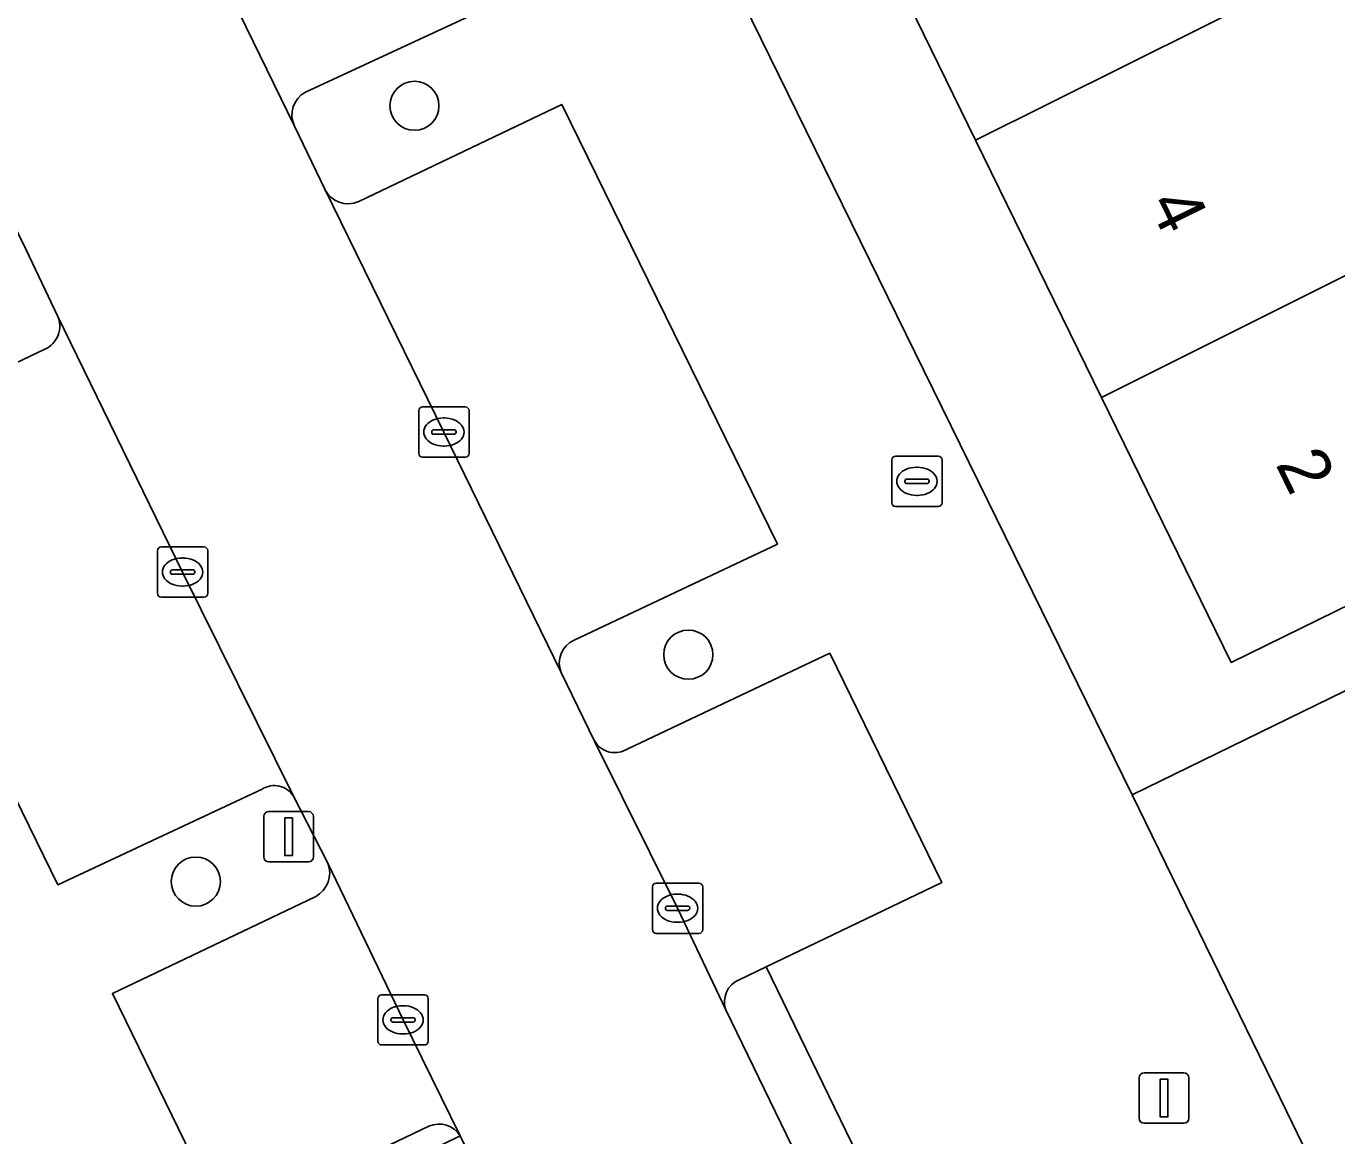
# Model space of a CAD drawing. Extents: x 160455 to 162082, y 388339 to 389736.
# Drawn here: x 160781.38 to 160807.46, y 388905.29 to 388927.38 of the extents above; entities that cross this region are included whole.
import ezdxf

# ---------------------------------------------------------------- set-up
doc = ezdxf.new("R2010")
doc.units = 0
for name, color, linetype in [('IMGEO_Boom', 7, 'Continuous'), ('IMGEO_Brandkraan', 7, 'Continuous'), ('IMGEO_Erf', 7, 'Continuous'), ('IMGEO_Kolk', 7, 'Continuous'), ('IMGEO_Lichtmast', 7, 'Continuous'), ('IMGEO_Pand', 7, 'Continuous'), ('IMGEO_Pand_nummerreeks', 7, 'Continuous'), ('IMGEO_Parkeervlak_open', 7, 'Continuous'), ('IMGEO_Rijbaan_lokaal_open', 7, 'Continuous'), ('IMGEO_Voetpad_open', 7, 'Continuous')]:
    doc.layers.add(name, color=color, linetype=linetype)

msp = doc.modelspace()

# ---------------------------------------------------------------- linework, layer by layer
at = {"layer": 'IMGEO_Boom'}
for centre in [(160789.104, 388925.798), (160794.554, 388914.872), (160784.755, 388910.354)]:
    msp.add_circle(centre, 0.489, dxfattribs=at)
at = {"layer": 'IMGEO_Brandkraan'}
for p, q in [((160798.603, 388917.896), (160798.603, 388918.748)), ((160798.678, 388918.822), (160799.53, 388918.822)), ((160799.604, 388918.748), (160799.604, 388917.896)), ((160799.091, 388918.602), (160799.116, 388918.602)), ((160798.862, 388918.316), (160798.862, 388918.328)), ((160799.3, 388918.279), (160798.902, 388918.279)), ((160798.905, 388918.365), (160799.303, 388918.365)), ((160799.346, 388918.328), (160799.346, 388918.316)), ((160799.114, 388918.042), (160799.089, 388918.042)), ((160799.53, 388917.822), (160798.678, 388917.822))]:
    msp.add_line(p, q, dxfattribs=at)
for points in [[(160798.603, 388917.896), (160798.603, 388918.748)], [(160798.678, 388918.822), (160799.53, 388918.822)], [(160799.604, 388918.748), (160799.604, 388917.896)], [(160799.53, 388917.822), (160798.678, 388917.822)]]:
    msp.add_lwpolyline(points, dxfattribs=at)
for centre, radius, start, end in [((160798.68, 388918.746), 0.0765, 91.552, 178.448), ((160798.68, 388918.746), 0.0765, 91.552, 178.448), ((160799.528, 388918.746), 0.0765, 1.552, 88.448), ((160799.528, 388918.746), 0.0765, 1.552, 88.448), ((160798.902, 388918.325), 0.0403, 85.8775, 175.7526), ((160798.899, 388918.315), 0.0366, 178.938, 274.7102), ((160799.303, 388918.322), 0.043, 264.8664, 352.4533), ((160799.307, 388918.327), 0.0386, 1.7309, 96.639), ((160798.68, 388917.898), 0.0765, 181.552, 268.448), ((160798.68, 388917.898), 0.0765, 181.552, 268.448), ((160799.528, 388917.898), 0.0765, 271.552, 358.448), ((160799.528, 388917.898), 0.0765, 271.552, 358.448)]:
    msp.add_arc(centre, radius, start, end, dxfattribs=at)
for centre, major_axis, ratio, start_param, end_param in [((160799.09, 388918.322), (-0.387, 0.002), 0.722429, 4.712389, 7.853982), ((160799.115, 388918.322), (-0.39, 0.002), 0.717154, 1.570796, 4.712389)]:
    msp.add_ellipse(centre, major_axis=major_axis, ratio=ratio, start_param=start_param, end_param=end_param, dxfattribs=at)
at = {"layer": 'IMGEO_Erf'}
for points in [[(160787.173, 388945.121), (160803.386, 388912.082), (160809.293, 388914.97)], [(160809.176, 388929.559), (160809.666, 388927.089), (160810.277, 388924.007), (160810.325, 388923.767), (160811.682, 388924.446), (160812.998, 388918.459), (160809.849, 388916.917), (160805.358, 388914.718), (160802.778, 388919.991), (160800.271, 388925.116), (160797.767, 388930.233)]]:
    msp.add_lwpolyline(points, dxfattribs=at)
at = {"layer": 'IMGEO_Kolk'}
for p, q in [((160789.264, 388919.803), (160790.116, 388919.803)), ((160789.189, 388918.877), (160789.189, 388919.729)), ((160789.677, 388919.583), (160789.702, 388919.583)), ((160790.19, 388919.729), (160790.19, 388918.877)), ((160789.448, 388919.297), (160789.448, 388919.309)), ((160789.886, 388919.26), (160789.488, 388919.26)), ((160789.491, 388919.346), (160789.889, 388919.346)), ((160789.932, 388919.309), (160789.932, 388919.297)), ((160789.7, 388919.023), (160789.675, 388919.023)), ((160790.116, 388918.803), (160789.264, 388918.803)), ((160783.989, 388916.09), (160783.989, 388916.942)), ((160784.064, 388917.016), (160784.916, 388917.016)), ((160784.99, 388916.942), (160784.99, 388916.09)), ((160784.477, 388916.796), (160784.502, 388916.796)), ((160784.248, 388916.51), (160784.248, 388916.522)), ((160784.686, 388916.473), (160784.288, 388916.473)), ((160784.291, 388916.559), (160784.689, 388916.559)), ((160784.732, 388916.522), (160784.732, 388916.51)), ((160784.5, 388916.236), (160784.475, 388916.236)), ((160784.916, 388916.016), (160784.064, 388916.016)), ((160793.839, 388909.398), (160793.839, 388910.25)), ((160793.914, 388910.324), (160794.766, 388910.324)), ((160794.84, 388910.25), (160794.84, 388909.398)), ((160794.327, 388910.104), (160794.352, 388910.104)), ((160794.098, 388909.818), (160794.098, 388909.83)), ((160794.536, 388909.781), (160794.138, 388909.781)), ((160794.141, 388909.867), (160794.539, 388909.867)), ((160794.582, 388909.83), (160794.582, 388909.818)), ((160794.35, 388909.544), (160794.325, 388909.544)), ((160794.766, 388909.324), (160793.914, 388909.324)), ((160788.452, 388908.102), (160789.304, 388908.102)), ((160788.377, 388907.176), (160788.377, 388908.028)), ((160788.865, 388907.882), (160788.89, 388907.882)), ((160789.378, 388908.028), (160789.378, 388907.176)), ((160788.636, 388907.596), (160788.636, 388907.608)), ((160789.074, 388907.559), (160788.676, 388907.559)), ((160788.679, 388907.645), (160789.077, 388907.645)), ((160789.12, 388907.608), (160789.12, 388907.596)), ((160788.888, 388907.322), (160788.863, 388907.322)), ((160789.304, 388907.102), (160788.452, 388907.102))]:
    msp.add_line(p, q, dxfattribs=at)
for points in [[(160789.264, 388919.803), (160790.116, 388919.803)], [(160789.189, 388918.877), (160789.189, 388919.729)], [(160790.19, 388919.729), (160790.19, 388918.877)], [(160790.116, 388918.803), (160789.264, 388918.803)], [(160783.989, 388916.09), (160783.989, 388916.942)], [(160784.064, 388917.016), (160784.916, 388917.016)], [(160784.99, 388916.942), (160784.99, 388916.09)], [(160784.916, 388916.016), (160784.064, 388916.016)], [(160793.839, 388909.398), (160793.839, 388910.25)], [(160793.914, 388910.324), (160794.766, 388910.324)], [(160794.84, 388910.25), (160794.84, 388909.398)], [(160794.766, 388909.324), (160793.914, 388909.324)], [(160788.452, 388908.102), (160789.304, 388908.102)], [(160788.377, 388907.176), (160788.377, 388908.028)], [(160789.378, 388908.028), (160789.378, 388907.176)], [(160789.304, 388907.102), (160788.452, 388907.102)]]:
    msp.add_lwpolyline(points, dxfattribs=at)
for centre, radius, start, end in [((160789.266, 388919.727), 0.0765, 91.552, 178.448), ((160789.266, 388919.727), 0.0765, 91.552, 178.448), ((160790.114, 388919.727), 0.0765, 1.552, 88.448), ((160790.114, 388919.727), 0.0765, 1.552, 88.448), ((160789.488, 388919.306), 0.0403, 85.8775, 175.7526), ((160789.485, 388919.296), 0.0366, 178.938, 274.7102), ((160789.889, 388919.303), 0.043, 264.8664, 352.4533), ((160789.893, 388919.308), 0.0386, 1.7309, 96.639), ((160789.266, 388918.879), 0.0765, 181.552, 268.448), ((160789.266, 388918.879), 0.0765, 181.552, 268.448), ((160790.114, 388918.879), 0.0765, 271.552, 358.448), ((160790.114, 388918.879), 0.0765, 271.552, 358.448), ((160784.066, 388916.94), 0.0765, 91.552, 178.448), ((160784.066, 388916.94), 0.0765, 91.552, 178.448), ((160784.914, 388916.94), 0.0765, 1.552, 88.448), ((160784.914, 388916.94), 0.0765, 1.552, 88.448), ((160784.288, 388916.519), 0.0403, 85.8775, 175.7526), ((160784.285, 388916.509), 0.0366, 178.938, 274.7102), ((160784.689, 388916.516), 0.043, 264.8664, 352.4533), ((160784.693, 388916.521), 0.0386, 1.7309, 96.639), ((160784.066, 388916.092), 0.0765, 181.552, 268.448), ((160784.066, 388916.092), 0.0765, 181.552, 268.448), ((160784.914, 388916.092), 0.0765, 271.552, 358.448), ((160784.914, 388916.092), 0.0765, 271.552, 358.448), ((160793.916, 388910.248), 0.0765, 91.552, 178.448), ((160793.916, 388910.248), 0.0765, 91.552, 178.448), ((160794.764, 388910.248), 0.0765, 1.552, 88.448), ((160794.764, 388910.248), 0.0765, 1.552, 88.448), ((160794.138, 388909.827), 0.0403, 85.8775, 175.7526), ((160794.135, 388909.817), 0.0366, 178.938, 274.7102), ((160794.539, 388909.824), 0.043, 264.8664, 352.4533), ((160794.543, 388909.829), 0.0386, 1.7309, 96.639), ((160793.916, 388909.4), 0.0765, 181.552, 268.448), ((160793.916, 388909.4), 0.0765, 181.552, 268.448), ((160794.764, 388909.4), 0.0765, 271.552, 358.448), ((160794.764, 388909.4), 0.0765, 271.552, 358.448), ((160788.454, 388908.026), 0.0765, 91.552, 178.448), ((160788.454, 388908.026), 0.0765, 91.552, 178.448), ((160789.302, 388908.026), 0.0765, 1.552, 88.448), ((160789.302, 388908.026), 0.0765, 1.552, 88.448), ((160788.676, 388907.605), 0.0403, 85.8775, 175.7526), ((160788.673, 388907.595), 0.0366, 178.938, 274.7102), ((160789.077, 388907.602), 0.043, 264.8664, 352.4533), ((160789.081, 388907.607), 0.0386, 1.7309, 96.639), ((160788.454, 388907.178), 0.0765, 181.552, 268.448), ((160788.454, 388907.178), 0.0765, 181.552, 268.448), ((160789.302, 388907.178), 0.0765, 271.552, 358.448), ((160789.302, 388907.178), 0.0765, 271.552, 358.448)]:
    msp.add_arc(centre, radius, start, end, dxfattribs=at)
for centre, major_axis, ratio, start_param, end_param in [((160789.676, 388919.303), (-0.387, 0.002), 0.722429, 4.712389, 7.853982), ((160789.701, 388919.303), (-0.39, 0.002), 0.717154, 1.570796, 4.712389), ((160784.476, 388916.516), (-0.387, 0.002), 0.722429, 4.712389, 7.853982), ((160784.501, 388916.516), (-0.39, 0.002), 0.717154, 1.570796, 4.712389), ((160794.326, 388909.824), (-0.387, 0.002), 0.722429, 4.712389, 7.853982), ((160794.351, 388909.824), (-0.39, 0.002), 0.717154, 1.570796, 4.712389), ((160788.864, 388907.602), (-0.387, 0.002), 0.722429, 4.712389, 7.853982), ((160788.889, 388907.602), (-0.39, 0.002), 0.717154, 1.570796, 4.712389)]:
    msp.add_ellipse(centre, major_axis=major_axis, ratio=ratio, start_param=start_param, end_param=end_param, dxfattribs=at)
at = {"layer": 'IMGEO_Lichtmast'}
for p, q in [((160786.205, 388911.748), (160786.995, 388911.748)), ((160786.995, 388911.748), (160786.205, 388911.748)), ((160786.105, 388910.848), (160786.105, 388911.648)), ((160786.105, 388911.648), (160786.105, 388910.848)), ((160787.095, 388911.648), (160787.095, 388910.848)), ((160787.095, 388910.848), (160787.095, 388911.648)), ((160786.995, 388910.748), (160786.205, 388910.748)), ((160786.205, 388910.748), (160786.995, 388910.748)), ((160803.626, 388906.546), (160804.416, 388906.546)), ((160804.416, 388906.546), (160803.626, 388906.546)), ((160803.526, 388905.646), (160803.526, 388906.446)), ((160803.526, 388906.446), (160803.526, 388905.646)), ((160804.516, 388906.446), (160804.516, 388905.646)), ((160804.516, 388905.646), (160804.516, 388906.446)), ((160804.416, 388905.546), (160803.626, 388905.546)), ((160803.626, 388905.546), (160804.416, 388905.546))]:
    msp.add_line(p, q, dxfattribs=at)
for points in [[(160786.525, 388911.623), (160786.675, 388911.623), (160786.675, 388910.873), (160786.525, 388910.873), (160786.525, 388911.623)], [(160803.946, 388906.421), (160804.096, 388906.421), (160804.096, 388905.671), (160803.946, 388905.671), (160803.946, 388906.421)]]:
    msp.add_lwpolyline(points, dxfattribs=at)
for centre, start, end in [((160786.205, 388911.648), 90, 180), ((160786.205, 388911.648), 90, 180), ((160786.995, 388911.648), 0, 90), ((160786.995, 388911.648), 360, 90), ((160786.205, 388910.848), 180, 270), ((160786.205, 388910.848), 180, 270), ((160786.995, 388910.848), 270, 0), ((160786.995, 388910.848), 270, 0), ((160803.626, 388906.446), 90, 180), ((160803.626, 388906.446), 90, 180), ((160804.416, 388906.446), 0, 90), ((160804.416, 388906.446), 360, 90), ((160803.626, 388905.646), 180, 270), ((160803.626, 388905.646), 180, 270), ((160804.416, 388905.646), 270, 0), ((160804.416, 388905.646), 270, 0)]:
    msp.add_arc(centre, 0.1, start, end, dxfattribs=at)
at = {"layer": 'IMGEO_Pand'}
for points in [[(160806.674, 388934.673), (160805.32, 388933.998), (160797.767, 388930.233), (160800.271, 388925.116), (160807.822, 388928.883), (160807.775, 388929.121), (160807.07, 388932.677)], [(160807.822, 388928.883), (160800.271, 388925.116), (160802.778, 388919.991), (160810.325, 388923.767), (160810.277, 388924.007), (160809.666, 388927.089), (160809.176, 388929.559)], [(160811.682, 388924.446), (160810.325, 388923.767), (160802.778, 388919.991), (160805.358, 388914.718), (160809.849, 388916.917), (160812.998, 388918.459)], [(160818.156, 388906.748), (160815.216, 388905.762), (160810.475, 388904.173), (160809.053, 388907.051), (160809.683, 388907.358), (160808.241, 388910.315), (160810.955, 388911.639), (160809.293, 388914.97), (160803.386, 388912.082), (160806.456, 388905.785), (160810.186, 388898.103), (160812.829, 388899.409), (160814.336, 388896.36), (160819.857, 388898.23)]]:
    msp.add_lwpolyline(points, close=True, dxfattribs=at)
at = {"layer": 'IMGEO_Parkeervlak_open'}
for points in [[(160786.936, 388926.069), (160791.019, 388927.969), (160786.705, 388936.744), (160783.12, 388935.047)], [(160781.78, 388935.479), (160783.557, 388931.878), (160786.718, 388925.395)], [(160781.379, 388922.929), (160778.334, 388929.151), (160776.468, 388932.894)], [(160792.281, 388915.161), (160796.326, 388917.07), (160792.035, 388925.824), (160787.995, 388923.893)], [(160787.318, 388924.137), (160789.688, 388919.302), (160792.024, 388914.514)], [(160786.698, 388912.052), (160784.491, 388916.516), (160781.999, 388921.619)], [(160781.749, 388920.954), (160777.733, 388919.036), (160782.009, 388910.29), (160786.077, 388912.197)], [(160795.568, 388908.399), (160796.106, 388908.658), (160799.596, 388910.336), (160797.37, 388914.898), (160793.349, 388912.998)], [(160792.69, 388913.147), (160794.339, 388909.824), (160795.3, 388907.8)], [(160790.016, 388905.294), (160788.879, 388907.603), (160787.379, 388910.723)], [(160787.132, 388910.054), (160783.094, 388908.129), (160785.329, 388903.541), (160789.393, 388905.486)]]:
    msp.add_lwpolyline(points, dxfattribs=at)
for centre, radius, start, end in [((160787.18, 388925.618), 0.513, 118.3864, 205.7668), ((160787.784, 388924.369), 0.521, 206.4503, 293.91), ((160781.553, 388921.407), 0.494, 293.3896, 25.4039), ((160792.489, 388914.704), 0.502, 114.433, 202.2393), ((160793.092, 388913.392), 0.47, 211.3697, 303.1496), ((160786.316, 388911.817), 0.449, 31.5599, 122.1546), ((160786.888, 388910.524), 0.53, 297.4384, 22.0326), ((160795.744, 388907.961), 0.472, 111.853, 199.9383), ((160789.595, 388905.034), 0.495, 31.6587, 114.0842)]:
    msp.add_arc(centre, radius, start, end, dxfattribs=at)
at = {"layer": 'IMGEO_Rijbaan_lokaal_open'}
for points in [[(160814.025, 388869.484), (160806.918, 388884.038), (160803.509, 388891.238), (160802.837, 388892.506), (160802.397, 388893.321), (160797.993, 388902.239), (160797.604, 388903.057), (160795.3, 388907.8), (160794.339, 388909.824), (160792.69, 388913.147), (160792.024, 388914.514), (160789.688, 388919.302), (160787.318, 388924.137), (160786.718, 388925.395), (160783.557, 388931.878)], [(160778.334, 388929.151), (160781.379, 388922.929), (160781.999, 388921.619), (160784.491, 388916.516), (160786.698, 388912.052), (160787.379, 388910.723), (160788.879, 388907.603), (160790.016, 388905.294), (160792.831, 388899.546), (160796.626, 388891.733), (160801.638, 388881.503), (160808.744, 388866.933)]]:
    msp.add_lwpolyline(points, dxfattribs=at)
at = {"layer": 'IMGEO_Voetpad_open'}
for points in [[(160813.316, 388891.537), (160812.53, 388893.161), (160810.186, 388898.103), (160806.456, 388905.785), (160803.386, 388912.082), (160787.173, 388945.121)], [(160783.12, 388935.047), (160786.705, 388936.744), (160791.019, 388927.969), (160786.936, 388926.069)], [(160787.995, 388923.893), (160792.035, 388925.824), (160796.326, 388917.07), (160792.281, 388915.161)], [(160786.718, 388925.395), (160787.318, 388924.137)], [(160781.999, 388921.619), (160781.379, 388922.929)], [(160786.077, 388912.197), (160782.009, 388910.29), (160777.733, 388919.036), (160781.749, 388920.954)], [(160793.349, 388912.998), (160797.37, 388914.898), (160799.596, 388910.336), (160796.106, 388908.658), (160798.593, 388903.538), (160797.604, 388903.057), (160797.993, 388902.239)], [(160792.024, 388914.514), (160792.69, 388913.147)], [(160787.379, 388910.723), (160786.698, 388912.052)], [(160789.393, 388905.486), (160785.329, 388903.541), (160783.094, 388908.129), (160787.132, 388910.054)], [(160795.3, 388907.8), (160797.604, 388903.057), (160798.593, 388903.538), (160796.106, 388908.658), (160795.568, 388908.399)], [(160792.831, 388899.546), (160791.843, 388899.062), (160789.028, 388904.81), (160790.016, 388905.294)]]:
    msp.add_lwpolyline(points, dxfattribs=at)
msp.add_lwpolyline([(160792.831, 388899.546), (160790.016, 388905.294), (160789.028, 388904.81), (160791.843, 388899.062)], close=True, dxfattribs=at)
for centre, radius, start, end in [((160787.18, 388925.618), 0.513, 118.3864, 205.7668), ((160787.784, 388924.369), 0.521, 206.4503, 293.91), ((160781.553, 388921.407), 0.494, 293.3896, 25.4039), ((160792.489, 388914.704), 0.502, 114.433, 202.2393), ((160793.092, 388913.392), 0.47, 211.3697, 303.1496), ((160786.316, 388911.817), 0.449, 31.5599, 122.1546), ((160786.888, 388910.524), 0.53, 297.4384, 22.0326), ((160795.744, 388907.961), 0.472, 111.853, 199.9383), ((160789.595, 388905.034), 0.495, 31.6587, 114.0842)]:
    msp.add_arc(centre, radius, start, end, dxfattribs=at)

# ---------------------------------------------------------------- texts
at = {"layer": 'IMGEO_Pand_nummerreeks'}
for s, p in [('4', (160803.696, 388923.848)), ('2', (160806.231, 388918.666))]:
    msp.add_text(s, height=1, rotation=296.0694, dxfattribs=at).set_placement(p)

doc.saveas('drawing.dxf')
